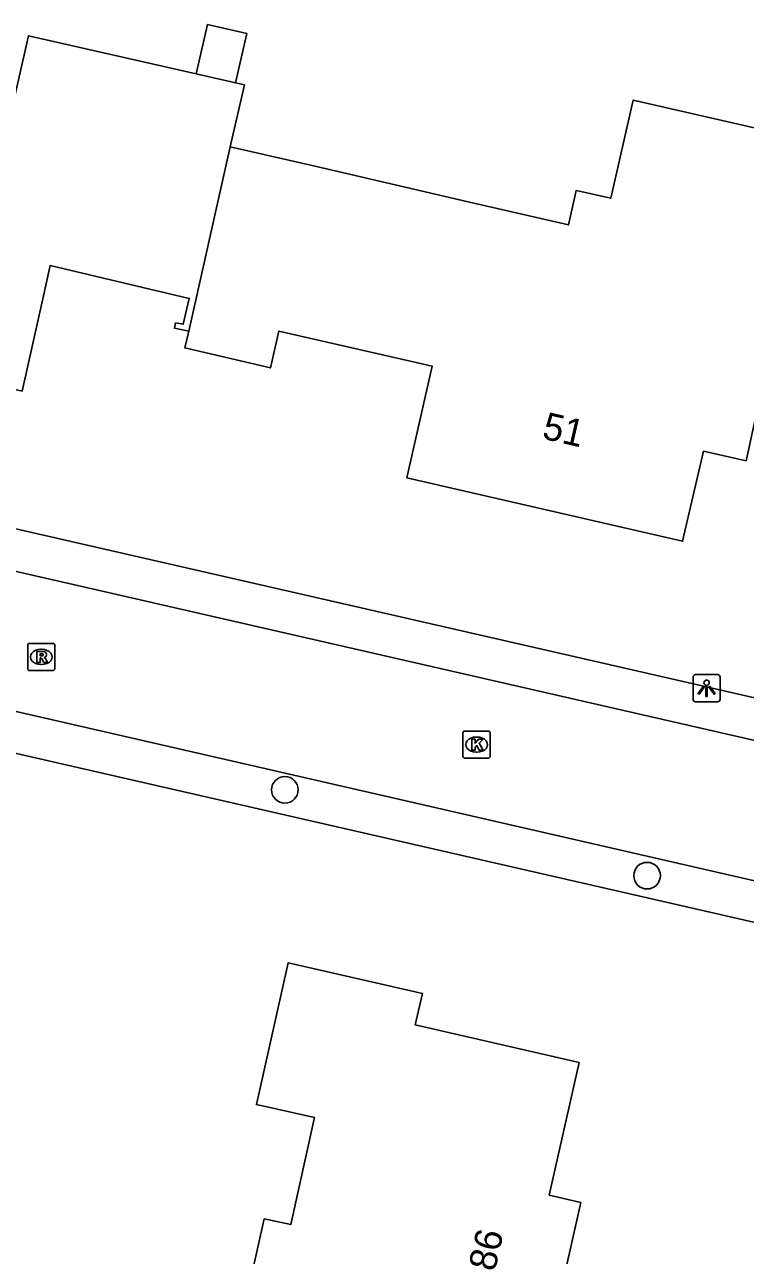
# Model space of a CAD drawing. Extents: x 159628 to 160723, y 388176 to 389416.
# Drawn here: x 160408.71 to 160435.22, y 388732.85 to 388778.09 of the extents above; entities that cross this region are included whole.
import ezdxf

# ---------------------------------------------------------------- set-up
doc = ezdxf.new("R2010")
doc.units = 0
for name, color, linetype in [('IMGEO_Boom', 7, 'Continuous'), ('IMGEO_Kolk', 7, 'Continuous'), ('IMGEO_Lichtpunt', 7, 'Continuous'), ('IMGEO_Pand', 7, 'Continuous'), ('IMGEO_Pand_nummerreeks', 7, 'Continuous'), ('IMGEO_Rijbaan_lokaal_open', 7, 'Continuous'), ('IMGEO_Rioolput', 7, 'Continuous'), ('IMGEO_Voetpad_open', 7, 'Continuous')]:
    doc.layers.add(name, color=color, linetype=linetype)

msp = doc.modelspace()

# ---------------------------------------------------------------- linework, layer by layer
at = {"layer": 'IMGEO_Boom'}
for centre in [(160418.282, 388749.962), (160431.601, 388746.808)]:
    msp.add_circle(centre, 0.489, dxfattribs=at)
at = {"layer": 'IMGEO_Kolk'}
for p, q in [((160424.831, 388751.198), (160424.831, 388752.05)), ((160424.906, 388752.124), (160425.758, 388752.124)), ((160425.832, 388752.05), (160425.832, 388751.198)), ((160425.319, 388751.904), (160425.344, 388751.904)), ((160425.342, 388751.344), (160425.317, 388751.344)), ((160425.758, 388751.124), (160424.906, 388751.124))]:
    msp.add_line(p, q, dxfattribs=at)
for points in [[(160424.831, 388751.198), (160424.831, 388752.05)], [(160424.906, 388752.124), (160425.758, 388752.124)], [(160425.832, 388752.05), (160425.832, 388751.198)], [(160425.152, 388751.824), (160425.275, 388751.824), (160425.275, 388751.673), (160425.405, 388751.824), (160425.569, 388751.824), (160425.423, 388751.673), (160425.576, 388751.424), (160425.424, 388751.424), (160425.339, 388751.588), (160425.275, 388751.521), (160425.275, 388751.424), (160425.152, 388751.424), (160425.152, 388751.824)], [(160425.758, 388751.124), (160424.906, 388751.124)]]:
    msp.add_lwpolyline(points, dxfattribs=at)
for centre, start, end in [((160424.908, 388752.048), 91.552, 178.448), ((160424.908, 388752.048), 91.552, 178.448), ((160425.756, 388752.048), 1.552, 88.448), ((160425.756, 388752.048), 1.552, 88.448), ((160424.908, 388751.2), 181.552, 268.448), ((160424.908, 388751.2), 181.552, 268.448), ((160425.756, 388751.2), 271.552, 358.448), ((160425.756, 388751.2), 271.552, 358.448)]:
    msp.add_arc(centre, 0.0765, start, end, dxfattribs=at)
for centre, major_axis, ratio, start_param, end_param in [((160425.318, 388751.624), (-0.387, 0.002), 0.722429, 4.712389, 7.853982), ((160425.343, 388751.624), (-0.39, 0.002), 0.717154, 1.570796, 4.712389)]:
    msp.add_ellipse(centre, major_axis=major_axis, ratio=ratio, start_param=start_param, end_param=end_param, dxfattribs=at)
at = {"layer": 'IMGEO_Lichtpunt'}
for p, q in [((160433.292, 388754.101), (160433.292, 388753.294)), ((160433.292, 388754.101), (160433.292, 388753.294)), ((160434.194, 388754.196), (160433.386, 388754.196)), ((160434.194, 388754.196), (160433.386, 388754.196)), ((160434.288, 388753.294), (160434.288, 388754.101)), ((160434.288, 388753.294), (160434.288, 388754.101)), ((160433.386, 388753.2), (160434.194, 388753.2)), ((160433.386, 388753.2), (160434.194, 388753.2))]:
    msp.add_line(p, q, dxfattribs=at)
for points in [[(160433.666, 388753.765), (160433.705, 388753.737), (160433.517, 388753.475), (160433.479, 388753.502), (160433.666, 388753.765)], [(160433.768, 388753.717), (160433.815, 388753.717), (160433.815, 388753.395), (160433.768, 388753.395), (160433.768, 388753.717)], [(160433.878, 388753.737), (160433.916, 388753.764), (160434.103, 388753.502), (160434.064, 388753.474), (160433.878, 388753.737)]]:
    msp.add_lwpolyline(points, dxfattribs=at)
msp.add_circle((160433.791, 388753.899), 0.0994, dxfattribs=at)
for centre, start, end in [((160433.386, 388754.101), 90, 180), ((160433.386, 388754.101), 90, 180), ((160434.194, 388754.101), 0, 90), ((160434.194, 388754.101), 0, 90), ((160433.386, 388753.294), 180, 270), ((160433.386, 388753.294), 180, 270), ((160434.194, 388753.294), 270, 0), ((160434.194, 388753.294), 270, 360)]:
    msp.add_arc(centre, 0.0946, start, end, dxfattribs=at)
at = {"layer": 'IMGEO_Pand'}
for points in [[(160416.468, 388775.943), (160416.882, 388777.758), (160415.43, 388778.089), (160415.016, 388776.274)], [(160415.016, 388776.274), (160408.85, 388777.68), (160407.92, 388773.589), (160394.605, 388776.617), (160392.702, 388768.247), (160408.618, 388764.617), (160409.376, 388768.015), (160409.649, 388769.24), (160414.763, 388768.023), (160414.546, 388767.076), (160414.258, 388767.127), (160414.219, 388766.928), (160414.748, 388766.816)], [(160415.016, 388776.274), (160416.468, 388775.943)], [(160416.269, 388773.595), (160416.79, 388775.87), (160416.468, 388775.943)], [(160416.269, 388773.595), (160419.442, 388772.868), (160425.077, 388771.558), (160428.709, 388770.727), (160428.999, 388771.993), (160430.265, 388771.704), (160431.092, 388775.317), (160441.225, 388772.999), (160438.918, 388762.865), (160435.585, 388763.631), (160435.252, 388762.058), (160433.672, 388762.407), (160432.905, 388759.098), (160422.761, 388761.434), (160423.698, 388765.529), (160418.056, 388766.817), (160417.748, 388765.471), (160414.604, 388766.208), (160414.748, 388766.816)], [(160414.748, 388766.816), (160416.269, 388773.595)], [(160417.518, 388734.199), (160418.495, 388733.98), (160419.375, 388737.916), (160417.236, 388738.394), (160417.309, 388738.721), (160418.4, 388743.6), (160423.34, 388742.48), (160423.074, 388741.321), (160429.107, 388739.939), (160428.004, 388735.068), (160429.16, 388734.792), (160428.124, 388730.172), (160426.983, 388730.428), (160425.237, 388722.669), (160426.398, 388722.448), (160426.317, 388722.151), (160421.438, 388723.242), (160415.372, 388724.598), (160417.518, 388734.199)]]:
    msp.add_lwpolyline(points, dxfattribs=at)
at = {"layer": 'IMGEO_Rijbaan_lokaal_open'}
for points in [[(160441.513, 388747.903), (160442.094, 388750.278), (160397.147, 388760.561)], [(160396.029, 388755.673), (160420.804, 388750), (160440.901, 388745.398), (160441.513, 388747.903)]]:
    msp.add_lwpolyline(points, dxfattribs=at)
at = {"layer": 'IMGEO_Rioolput'}
for p, q in [((160408.821, 388754.421), (160408.821, 388755.273)), ((160408.896, 388755.347), (160409.748, 388755.347)), ((160409.822, 388755.273), (160409.822, 388754.421)), ((160409.309, 388755.127), (160409.334, 388755.127)), ((160409.748, 388754.347), (160408.896, 388754.347)), ((160409.332, 388754.567), (160409.307, 388754.567))]:
    msp.add_line(p, q, dxfattribs=at)
for points in [[(160408.821, 388754.421), (160408.821, 388755.273)], [(160408.896, 388755.347), (160409.748, 388755.347)], [(160409.822, 388755.273), (160409.822, 388754.421)], [(160409.41, 388755.045), (160409.158, 388755.047), (160409.158, 388754.647)], [(160409.158, 388754.647), (160409.282, 388754.647), (160409.282, 388754.809), (160409.293, 388754.809)], [(160409.336, 388754.966), (160409.282, 388754.966), (160409.282, 388754.885)], [(160409.282, 388754.885), (160409.334, 388754.885)], [(160409.34, 388754.78), (160409.411, 388754.647), (160409.551, 388754.647), (160409.486, 388754.773)], [(160409.748, 388754.347), (160408.896, 388754.347)]]:
    msp.add_lwpolyline(points, dxfattribs=at)
for centre, radius, start, end in [((160408.898, 388755.271), 0.0765, 91.552, 178.448), ((160408.898, 388755.271), 0.0765, 91.552, 178.448), ((160409.746, 388755.271), 0.0765, 1.552, 88.448), ((160409.746, 388755.271), 0.0765, 1.552, 88.448), ((160409.292, 388754.756), 0.0533, 26.0293, 88.6989), ((160409.318, 388755.074), 0.19, 274.7715, 282.9687), ((160409.342, 388754.87), 0.0964, 77.0061, 93.1865), ((160409.356, 388754.927), 0.0378, 276.6634, 79.6772), ((160409.409, 388754.935), 0.109, 350.3612, 89.416), ((160409.407, 388754.935), 0.112, 277.5842, 350.9817), ((160409.391, 388754.72), 0.108, 29.5134, 73.7905), ((160408.898, 388754.423), 0.0765, 181.552, 268.448), ((160408.898, 388754.423), 0.0765, 181.552, 268.448), ((160409.746, 388754.423), 0.0765, 271.552, 358.448), ((160409.746, 388754.423), 0.0765, 271.552, 358.448)]:
    msp.add_arc(centre, radius, start, end, dxfattribs=at)
for centre, major_axis, ratio, start_param, end_param in [((160409.308, 388754.847), (-0.387, 0.002), 0.722429, 4.712389, 7.853982), ((160409.333, 388754.847), (-0.39, 0.002), 0.717154, 1.570796, 4.712389)]:
    msp.add_ellipse(centre, major_axis=major_axis, ratio=ratio, start_param=start_param, end_param=end_param, dxfattribs=at)
at = {"layer": 'IMGEO_Voetpad_open'}
for points in [[(160343.31, 388774.43), (160440.005, 388752.323)], [(160438.675, 388744.375), (160414.083, 388750), (160341.5, 388766.603)]]:
    msp.add_lwpolyline(points, dxfattribs=at)

# ---------------------------------------------------------------- texts
at = {"layer": 'IMGEO_Pand_nummerreeks'}
for s, rotation, p in [('51', 347.0318, (160427.703, 388762.882)), ('86', 77.3609, (160426.002, 388732.228))]:
    msp.add_text(s, height=1, rotation=rotation, dxfattribs=at).set_placement(p)

doc.saveas('drawing.dxf')
